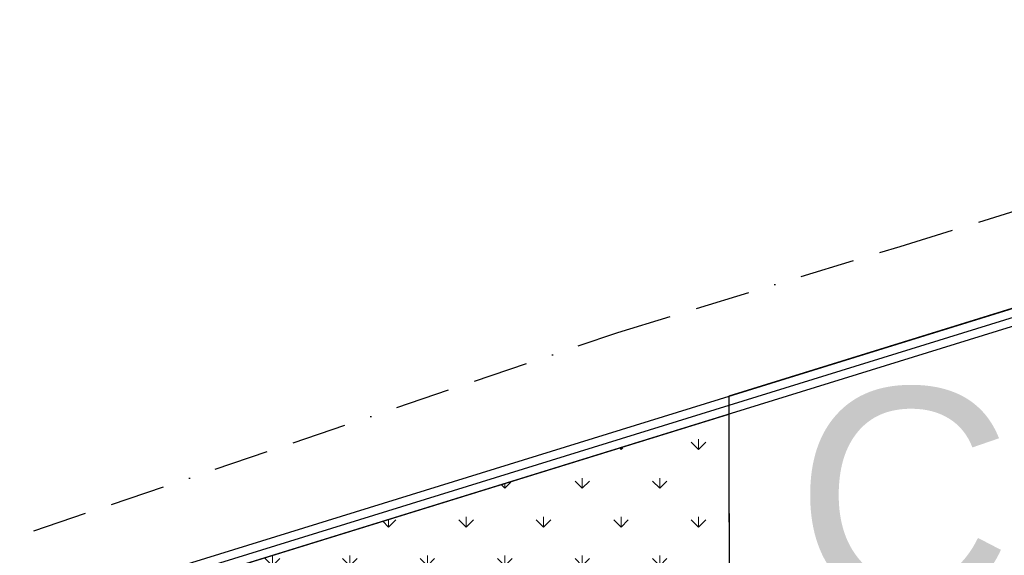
# Model space of a CAD drawing. Extents: x 147111805 to 147230536, y 410950310 to 411028142.
# Tile 258 of 260: x 147168650 to 147180066, y 411003544 to 411009753. Entities that reach past the tile are written whole.
import ezdxf

# ---------------------------------------------------------------- set-up
doc = ezdxf.new("R2010")
doc.units = 0
doc.header["$LTSCALE"] = 100
doc.linetypes.add('BORDER', pattern=[44.45, 12.7, -6.35, 12.7, -6.35, 0, -6.35])
doc.layers.add('T--A9042--_BEPLANTINGEN', color=81, linetype='Continuous', lineweight=0)
for name, color, linetype in [('T--L$1----_PERCEELSGRENS', 6, 'BORDER'), ('T--L9020--_GEBOUW_Contour', 1, 'Continuous'), ('T--L9032--_HEKWERK_050', 4, 'FENCELINE1'), ('T--L9033--_AFSCHEIDINGEN_Muur', 7, 'Continuous'), ('T--L9042--_BEPLANTINGEN', 3, 'Continuous'), ('T--T9020--_GEBOUW', 170, 'Continuous')]:
    doc.layers.add(name, color=color, linetype=linetype)
doc.styles.get("Standard").update_dxf_attribs({"font": 'arial.ttf'})
doc.linetypes.add('FENCELINE1', pattern='A,6.35,-2.54,[133,ltypeshp.shx,S=2.54,R=0,X=-2.54,Y=0],-2.54,25.4', length=36.83)

msp = doc.modelspace()

# ---------------------------------------------------------------- hatches: boundary and pattern name
at = {"layer": 'T--A9042--_BEPLANTINGEN'}
h = msp.add_hatch(dxfattribs=at)
h.set_pattern_fill('GRASS', color=256, scale=25)
h.paths.add_polyline_path([(147165981, 411000013), (147175501, 411003272), (147175501, 411000824), (147177177, 411000824), (147177177, 411001099), (147177177, 411002674), (147176877, 411002674), (147176873, 411005180), (147163881, 411001160), (147163881, 410994054), (147165981, 410994054)])

# ---------------------------------------------------------------- linework, layer by layer
at = {"layer": 'T--L$1----_PERCEELSGRENS', "ltscale": 0.5}
msp.add_lwpolyline([(147155383, 410999517), (147166709, 411003112), (147175585, 411006127), (147178860, 411007126), (147188030, 411009962), (147191112, 411010814), (147198276, 411012794), (147203023, 411014125), (147217145, 411018084), (147226125, 411020410), (147227012, 410960406), (147194893, 410957857), (147190553, 410957510), (147186948, 410957222), (147182491, 410956830), (147174024, 410956252), (147166510, 410955800), (147159471, 410955423), (147148150, 410955094)], dxfattribs=at)
at = {"layer": 'T--L9020--_GEBOUW_Contour'}
msp.add_lwpolyline([(147176872, 411005389), (147176877, 411002674), (147180477, 411002674), (147180477, 411006504)], close=True, dxfattribs=at)
at = {"layer": 'T--L9032--_HEKWERK_050'}
for points in [[(147159479, 410999026), (147159479, 410999903), (147189986, 411009342), (147189986, 411004775)], [(147159479, 410999026), (147159479, 410999903), (147189986, 411009342)]]:
    msp.add_lwpolyline(points, dxfattribs=at)
at = {"layer": 'T--L9033--_AFSCHEIDINGEN_Muur'}
msp.add_lwpolyline([(147190086, 411009477), (147190086, 411004775), (147189886, 411004775), (147189886, 411009206), (147159579, 410999829), (147159579, 410999026), (147159379, 410999026), (147159379, 410999976)], close=True, dxfattribs=at)
at = {"layer": 'T--L9042--_BEPLANTINGEN'}
msp.add_lwpolyline([(147165981, 410994054), (147163881, 410994054), (147163881, 411001160), (147163881, 411001160), (147176873, 411005180), (147176877, 411002674), (147177177, 411002674), (147177177, 411001099), (147177177, 411000824), (147175501, 411000824), (147175501, 411003272), (147165981, 411000013)], close=True, dxfattribs=at)

# ---------------------------------------------------------------- texts
at = {"layer": 'T--T9020--_GEBOUW', "insert": (147177638, 411005483), "char_height": 2500, "attachment_point": 1}
msp.add_mtext_dynamic_manual_height_columns('C', width=3560.1, gutter_width=1250, heights=[0], dxfattribs=at)

doc.saveas('drawing.dxf')
